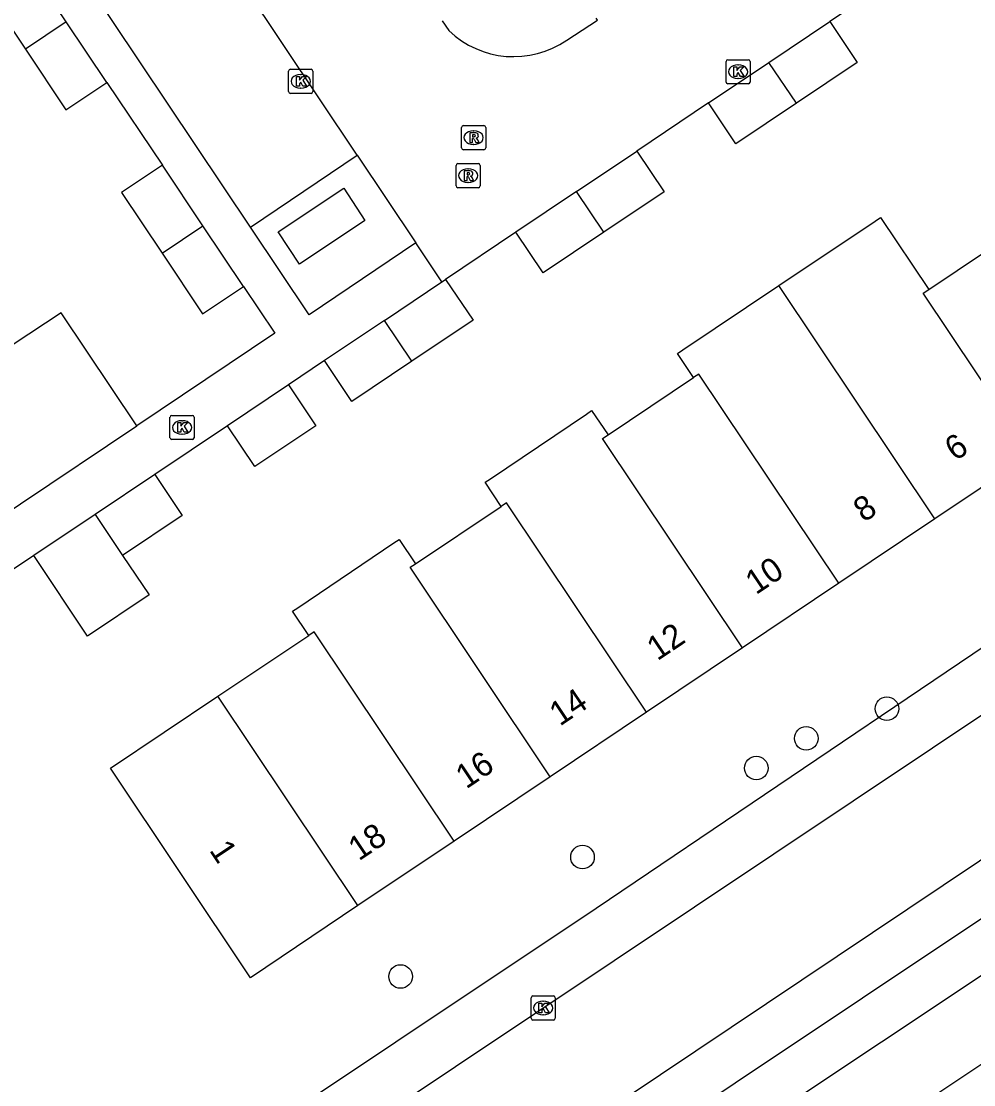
# Model space of a CAD drawing. Extents: x 158352 to 159489, y 383828 to 384597.
# Drawn here: x 158802.55 to 158842.05, y 384456.23 to 384500.31 of the extents above; entities that cross this region are included whole.
import ezdxf

# ---------------------------------------------------------------- set-up
doc = ezdxf.new("R2010")
doc.units = 0
for name, color, linetype in [('IMGEO_Boom', 7, 'Continuous'), ('IMGEO_Kolk', 7, 'Continuous'), ('IMGEO_Lage_trafo', 7, 'Continuous'), ('IMGEO_Pand', 7, 'Continuous'), ('IMGEO_Pand_nummerreeks', 7, 'Continuous'), ('IMGEO_Rijbaan_lokaal_open', 7, 'Continuous'), ('IMGEO_Rioolput', 7, 'Continuous'), ('IMGEO_Voetpad_open', 7, 'Continuous')]:
    doc.layers.add(name, color=color, linetype=linetype)

msp = doc.modelspace()

# ---------------------------------------------------------------- linework, layer by layer
at = {"layer": 'IMGEO_Boom'}
for centre in [(158838.451, 384471.819), (158835.105, 384470.589), (158833.035, 384469.358), (158825.826, 384465.668), (158818.282, 384460.72)]:
    msp.add_circle(centre, 0.489, dxfattribs=at)
at = {"layer": 'IMGEO_Kolk'}
for p, q in [((158831.78, 384497.791), (158831.78, 384498.643)), ((158831.855, 384498.717), (158832.707, 384498.717)), ((158832.781, 384498.643), (158832.781, 384497.791)), ((158813.641, 384497.394), (158813.641, 384498.246)), ((158813.716, 384498.32), (158814.568, 384498.32)), ((158814.642, 384498.246), (158814.642, 384497.394)), ((158832.268, 384498.497), (158832.293, 384498.497)), ((158814.129, 384498.1), (158814.154, 384498.1)), ((158832.707, 384497.717), (158831.855, 384497.717)), ((158832.291, 384497.937), (158832.266, 384497.937)), ((158814.568, 384497.32), (158813.716, 384497.32)), ((158814.152, 384497.54), (158814.127, 384497.54)), ((158808.72, 384483.049), (158808.72, 384483.901)), ((158808.795, 384483.975), (158809.647, 384483.975)), ((158809.208, 384483.755), (158809.233, 384483.755)), ((158809.721, 384483.901), (158809.721, 384483.049)), ((158809.231, 384483.195), (158809.206, 384483.195)), ((158809.647, 384482.975), (158808.795, 384482.975)), ((158823.697, 384458.988), (158823.697, 384459.84)), ((158823.772, 384459.914), (158824.624, 384459.914)), ((158824.698, 384459.84), (158824.698, 384458.988)), ((158824.185, 384459.694), (158824.21, 384459.694)), ((158824.624, 384458.914), (158823.772, 384458.914)), ((158824.208, 384459.134), (158824.183, 384459.134))]:
    msp.add_line(p, q, dxfattribs=at)
for points in [[(158831.78, 384497.791), (158831.78, 384498.643)], [(158831.855, 384498.717), (158832.707, 384498.717)], [(158832.781, 384498.643), (158832.781, 384497.791)], [(158813.641, 384497.394), (158813.641, 384498.246)], [(158813.716, 384498.32), (158814.568, 384498.32)], [(158814.642, 384498.246), (158814.642, 384497.394)], [(158832.101, 384498.417), (158832.224, 384498.417), (158832.224, 384498.266), (158832.354, 384498.417), (158832.518, 384498.417), (158832.372, 384498.266), (158832.525, 384498.017), (158832.373, 384498.017), (158832.288, 384498.181), (158832.224, 384498.114), (158832.224, 384498.017), (158832.101, 384498.017), (158832.101, 384498.417)], [(158813.962, 384498.02), (158814.085, 384498.02), (158814.085, 384497.869), (158814.215, 384498.02), (158814.379, 384498.02), (158814.233, 384497.869), (158814.386, 384497.62), (158814.234, 384497.62), (158814.149, 384497.784), (158814.085, 384497.717), (158814.085, 384497.62), (158813.962, 384497.62), (158813.962, 384498.02)], [(158832.707, 384497.717), (158831.855, 384497.717)], [(158814.568, 384497.32), (158813.716, 384497.32)], [(158808.72, 384483.049), (158808.72, 384483.901)], [(158808.795, 384483.975), (158809.647, 384483.975)], [(158809.041, 384483.675), (158809.164, 384483.675), (158809.164, 384483.524), (158809.294, 384483.675), (158809.458, 384483.675), (158809.312, 384483.524), (158809.465, 384483.275), (158809.313, 384483.275), (158809.228, 384483.439), (158809.164, 384483.372), (158809.164, 384483.275), (158809.041, 384483.275), (158809.041, 384483.675)], [(158809.721, 384483.901), (158809.721, 384483.049)], [(158809.647, 384482.975), (158808.795, 384482.975)], [(158823.697, 384458.988), (158823.697, 384459.84)], [(158823.772, 384459.914), (158824.624, 384459.914)], [(158824.698, 384459.84), (158824.698, 384458.988)], [(158824.018, 384459.614), (158824.141, 384459.614), (158824.141, 384459.463), (158824.271, 384459.614), (158824.435, 384459.614), (158824.289, 384459.463), (158824.442, 384459.214), (158824.29, 384459.214), (158824.205, 384459.378), (158824.141, 384459.311), (158824.141, 384459.214), (158824.018, 384459.214), (158824.018, 384459.614)], [(158824.624, 384458.914), (158823.772, 384458.914)]]:
    msp.add_lwpolyline(points, dxfattribs=at)
for centre, start, end in [((158831.857, 384498.641), 91.552, 178.448), ((158831.857, 384498.641), 91.552, 178.448), ((158832.705, 384498.641), 1.552, 88.448), ((158832.705, 384498.641), 1.552, 88.448), ((158813.718, 384498.244), 91.552, 178.448), ((158813.718, 384498.244), 91.552, 178.448), ((158814.566, 384498.244), 1.552, 88.448), ((158814.566, 384498.244), 1.552, 88.448), ((158831.857, 384497.793), 181.552, 268.448), ((158831.857, 384497.793), 181.552, 268.448), ((158832.705, 384497.793), 271.552, 358.448), ((158832.705, 384497.793), 271.552, 358.448), ((158813.718, 384497.396), 181.552, 268.448), ((158813.718, 384497.396), 181.552, 268.448), ((158814.566, 384497.396), 271.552, 358.448), ((158814.566, 384497.396), 271.552, 358.448), ((158808.797, 384483.899), 91.552, 178.448), ((158808.797, 384483.899), 91.552, 178.448), ((158809.645, 384483.899), 1.552, 88.448), ((158809.645, 384483.899), 1.552, 88.448), ((158808.797, 384483.051), 181.552, 268.448), ((158808.797, 384483.051), 181.552, 268.448), ((158809.645, 384483.051), 271.552, 358.448), ((158809.645, 384483.051), 271.552, 358.448), ((158823.774, 384459.838), 91.552, 178.448), ((158823.774, 384459.838), 91.552, 178.448), ((158824.622, 384459.838), 1.552, 88.448), ((158824.622, 384459.838), 1.552, 88.448), ((158823.774, 384458.99), 181.552, 268.448), ((158823.774, 384458.99), 181.552, 268.448), ((158824.622, 384458.99), 271.552, 358.448), ((158824.622, 384458.99), 271.552, 358.448)]:
    msp.add_arc(centre, 0.0765, start, end, dxfattribs=at)
for centre, major_axis, ratio, start_param, end_param in [((158832.267, 384498.217), (-0.387, 0.002), 0.722429, 4.712389, 7.853982), ((158832.292, 384498.217), (-0.39, 0.002), 0.717154, 1.570796, 4.712389), ((158814.128, 384497.82), (-0.387, 0.002), 0.722429, 4.712389, 7.853982), ((158814.153, 384497.82), (-0.39, 0.002), 0.717154, 1.570796, 4.712389), ((158809.207, 384483.475), (-0.387, 0.002), 0.722429, 4.712389, 7.853982), ((158809.232, 384483.475), (-0.39, 0.002), 0.717154, 1.570796, 4.712389), ((158824.184, 384459.414), (-0.387, 0.002), 0.722429, 4.712389, 7.853982), ((158824.209, 384459.414), (-0.39, 0.002), 0.717154, 1.570796, 4.712389)]:
    msp.add_ellipse(centre, major_axis=major_axis, ratio=ratio, start_param=start_param, end_param=end_param, dxfattribs=at)
at = {"layer": 'IMGEO_Lage_trafo'}
msp.add_lwpolyline([(158813.206, 384491.579), (158815.925, 384493.388), (158816.795, 384492.045), (158814.093, 384490.247), (158813.206, 384491.579)], dxfattribs=at)
at = {"layer": 'IMGEO_Pand'}
for points in [[(158802.734, 384502.806), (158801.042, 384501.667), (158802.722, 384499.155)], [(158804.417, 384500.288), (158802.734, 384502.806)], [(158804.417, 384500.288), (158802.722, 384499.155)], [(158806.096, 384497.777), (158804.417, 384500.288)], [(158833.56, 384498.604), (158836.079, 384500.293)], [(158836.079, 384500.293), (158837.215, 384498.598), (158834.695, 384496.908)], [(158802.722, 384499.155), (158804.401, 384496.642), (158806.096, 384497.777)], [(158831.054, 384496.924), (158833.56, 384498.604)], [(158834.695, 384496.908), (158833.56, 384498.604)], [(158834.695, 384496.908), (158832.187, 384495.227), (158831.054, 384496.924)], [(158825.585, 384493.259), (158828.084, 384494.93)], [(158828.084, 384494.93), (158829.215, 384493.238), (158826.717, 384491.567)], [(158808.406, 384494.339), (158806.712, 384493.206), (158808.392, 384490.695)], [(158810.086, 384491.827), (158808.406, 384494.339)], [(158825.585, 384493.259), (158823.06, 384491.572)], [(158826.717, 384491.567), (158825.585, 384493.259)], [(158833.971, 384489.356), (158837.962, 384492.024), (158838.182, 384492.171), (158840.191, 384489.191)], [(158808.392, 384490.695), (158810.086, 384491.827)], [(158811.765, 384489.316), (158810.086, 384491.827)], [(158826.717, 384491.567), (158824.19, 384489.878), (158823.06, 384491.572)], [(158840.191, 384489.191), (158843.718, 384491.549)], [(158808.392, 384490.695), (158810.071, 384488.183), (158811.727, 384489.29), (158811.765, 384489.316)], [(158817.613, 384487.911), (158819.995, 384489.508)], [(158820.143, 384489.607), (158821.299, 384487.926), (158818.747, 384486.215)], [(158819.995, 384489.508), (158820.143, 384489.607)], [(158830.425, 384485.539), (158829.76, 384486.541), (158829.981, 384486.689), (158833.971, 384489.356)], [(158840.44, 384479.686), (158833.971, 384489.356)], [(158844.203, 384482.207), (158844.428, 384482.358), (158839.96, 384489.037), (158840.191, 384489.191)], [(158807.342, 384483.544), (158804.212, 384488.23), (158802.221, 384486.908)], [(158817.613, 384487.911), (158815.126, 384486.244)], [(158818.747, 384486.215), (158817.613, 384487.911)], [(158818.747, 384486.215), (158816.262, 384484.549), (158815.126, 384486.244)], [(158826.891, 384483.17), (158830.425, 384485.539)], [(158836.453, 384477.014), (158830.649, 384485.689), (158830.425, 384485.539)], [(158813.635, 384485.237), (158811.104, 384483.545)], [(158813.635, 384485.237), (158814.768, 384483.542), (158812.236, 384481.85), (158811.104, 384483.545)], [(158822.457, 384480.205), (158821.791, 384481.2), (158822.006, 384481.344), (158825.988, 384484.025), (158826.207, 384484.173), (158826.891, 384483.17)], [(158797.685, 384477.071), (158807.342, 384483.544)], [(158832.465, 384474.342), (158826.662, 384483.017), (158826.891, 384483.17)], [(158844.203, 384482.207), (158840.44, 384479.686)], [(158808.085, 384481.52), (158805.619, 384479.869)], [(158808.085, 384481.52), (158809.219, 384479.825), (158806.754, 384478.174)], [(158818.901, 384477.824), (158822.457, 384480.205)], [(158828.477, 384471.67), (158822.672, 384480.349), (158822.457, 384480.205)], [(158805.619, 384479.869), (158803.068, 384478.162)], [(158805.619, 384479.869), (158806.754, 384478.174)], [(158840.44, 384479.686), (158836.453, 384477.014)], [(158814.475, 384474.854), (158813.806, 384475.854), (158814.028, 384476.004), (158818.009, 384478.687), (158818.219, 384478.828), (158818.901, 384477.824)], [(158806.754, 384478.174), (158807.854, 384476.531), (158805.302, 384474.823), (158803.068, 384478.162)], [(158824.49, 384468.999), (158818.683, 384477.678), (158818.901, 384477.824)], [(158836.453, 384477.014), (158832.465, 384474.342)], [(158810.709, 384472.333), (158814.475, 384474.854)], [(158820.502, 384466.326), (158814.698, 384475.003), (158814.475, 384474.854)], [(158832.465, 384474.342), (158828.477, 384471.67)], [(158816.515, 384463.655), (158812.057, 384460.668), (158806.248, 384469.347), (158810.709, 384472.333)], [(158816.515, 384463.655), (158810.709, 384472.333)], [(158828.477, 384471.67), (158824.49, 384468.999)], [(158824.49, 384468.999), (158820.502, 384466.326)], [(158820.502, 384466.326), (158816.515, 384463.655)], [(158838.609, 384454.589), (158843.054, 384457.545)]]:
    msp.add_lwpolyline(points, dxfattribs=at)
at = {"layer": 'IMGEO_Rijbaan_lokaal_open'}
for points in [[(158816.479, 384494.762), (158790.197, 384534.05)], [(158839.018, 384502.258), (158836.079, 384500.293)], [(158820.007, 384500.325), (158820.284, 384499.922)], [(158825.176, 384499.522), (158826.445, 384500.354), (158826.39, 384500.437)], [(158831.054, 384496.924), (158828.084, 384494.93)], [(158816.479, 384494.762), (158818.912, 384491.126)], [(158823.06, 384491.572), (158820.143, 384489.607)], [(158819.995, 384489.508), (158818.912, 384491.126)], [(158817.271, 384454.789), (158860.122, 384483.398)], [(158862.853, 384479.261), (158820.226, 384450.737)]]:
    msp.add_lwpolyline(points, dxfattribs=at)
msp.add_arc((158822.977, 384502.739), 3.897, 226.2957, 304.3554, dxfattribs=at)
at = {"layer": 'IMGEO_Rioolput'}
for p, q in [((158820.886, 384495.987), (158821.738, 384495.987)), ((158820.811, 384495.061), (158820.811, 384495.913)), ((158821.299, 384495.767), (158821.324, 384495.767)), ((158821.812, 384495.913), (158821.812, 384495.061)), ((158821.322, 384495.207), (158821.297, 384495.207)), ((158821.738, 384494.987), (158820.886, 384494.987)), ((158820.583, 384493.486), (158820.583, 384494.338)), ((158820.658, 384494.412), (158821.51, 384494.412)), ((158821.071, 384494.192), (158821.096, 384494.192)), ((158821.584, 384494.338), (158821.584, 384493.486)), ((158821.51, 384493.412), (158820.658, 384493.412)), ((158821.094, 384493.632), (158821.069, 384493.632))]:
    msp.add_line(p, q, dxfattribs=at)
for points in [[(158820.886, 384495.987), (158821.738, 384495.987)], [(158820.811, 384495.061), (158820.811, 384495.913)], [(158821.4, 384495.685), (158821.148, 384495.687), (158821.148, 384495.287)], [(158821.326, 384495.606), (158821.272, 384495.606), (158821.272, 384495.525)], [(158821.272, 384495.525), (158821.324, 384495.525)], [(158821.812, 384495.913), (158821.812, 384495.061)], [(158821.148, 384495.287), (158821.272, 384495.287), (158821.272, 384495.449), (158821.283, 384495.449)], [(158821.33, 384495.42), (158821.401, 384495.287), (158821.541, 384495.287), (158821.476, 384495.413)], [(158821.738, 384494.987), (158820.886, 384494.987)], [(158820.583, 384493.486), (158820.583, 384494.338)], [(158820.658, 384494.412), (158821.51, 384494.412)], [(158821.584, 384494.338), (158821.584, 384493.486)], [(158821.172, 384494.11), (158820.92, 384494.112), (158820.92, 384493.712)], [(158820.92, 384493.712), (158821.044, 384493.712), (158821.044, 384493.874), (158821.055, 384493.874)], [(158821.098, 384494.031), (158821.044, 384494.031), (158821.044, 384493.95)], [(158821.044, 384493.95), (158821.096, 384493.95)], [(158821.102, 384493.845), (158821.173, 384493.712), (158821.313, 384493.712), (158821.248, 384493.838)], [(158821.51, 384493.412), (158820.658, 384493.412)]]:
    msp.add_lwpolyline(points, dxfattribs=at)
for centre, radius, start, end in [((158820.888, 384495.911), 0.0765, 91.552, 178.448), ((158820.888, 384495.911), 0.0765, 91.552, 178.448), ((158821.736, 384495.911), 0.0765, 1.552, 88.448), ((158821.736, 384495.911), 0.0765, 1.552, 88.448), ((158821.308, 384495.714), 0.19, 274.7715, 282.9687), ((158821.332, 384495.51), 0.0964, 77.0061, 93.1865), ((158821.346, 384495.567), 0.0378, 276.6634, 79.6772), ((158821.399, 384495.575), 0.109, 350.3612, 89.416), ((158821.397, 384495.575), 0.112, 277.5842, 350.9817), ((158820.888, 384495.063), 0.0765, 181.552, 268.448), ((158820.888, 384495.063), 0.0765, 181.552, 268.448), ((158821.282, 384495.396), 0.0533, 26.0293, 88.6989), ((158821.381, 384495.36), 0.108, 29.5134, 73.7905), ((158821.736, 384495.063), 0.0765, 271.552, 358.448), ((158821.736, 384495.063), 0.0765, 271.552, 358.448), ((158820.66, 384494.336), 0.0765, 91.552, 178.448), ((158820.66, 384494.336), 0.0765, 91.552, 178.448), ((158821.508, 384494.336), 0.0765, 1.552, 88.448), ((158821.508, 384494.336), 0.0765, 1.552, 88.448), ((158821.054, 384493.821), 0.0533, 26.0293, 88.6989), ((158821.08, 384494.139), 0.19, 274.7715, 282.9687), ((158821.104, 384493.935), 0.0964, 77.0061, 93.1865), ((158821.118, 384493.992), 0.0378, 276.6634, 79.6772), ((158821.171, 384494), 0.109, 350.3612, 89.416), ((158821.169, 384494), 0.112, 277.5842, 350.9817), ((158821.153, 384493.785), 0.108, 29.5134, 73.7905), ((158820.66, 384493.488), 0.0765, 181.552, 268.448), ((158820.66, 384493.488), 0.0765, 181.552, 268.448), ((158821.508, 384493.488), 0.0765, 271.552, 358.448), ((158821.508, 384493.488), 0.0765, 271.552, 358.448)]:
    msp.add_arc(centre, radius, start, end, dxfattribs=at)
for centre, major_axis, ratio, start_param, end_param in [((158821.298, 384495.487), (-0.387, 0.002), 0.722429, 4.712389, 7.853982), ((158821.323, 384495.487), (-0.39, 0.002), 0.717154, 1.570796, 4.712389), ((158821.07, 384493.912), (-0.387, 0.002), 0.722429, 4.712389, 7.853982), ((158821.095, 384493.912), (-0.39, 0.002), 0.717154, 1.570796, 4.712389)]:
    msp.add_ellipse(centre, major_axis=major_axis, ratio=ratio, start_param=start_param, end_param=end_param, dxfattribs=at)
at = {"layer": 'IMGEO_Voetpad_open'}
for points in [[(158812.053, 384491.779), (158785.744, 384531.071), (158790.197, 384534.05)], [(158806.096, 384497.777), (158808.406, 384494.339)], [(158812.053, 384491.779), (158816.479, 384494.762)], [(158818.912, 384491.126), (158814.487, 384488.144), (158812.053, 384491.779)], [(158811.765, 384489.316), (158813.063, 384487.381), (158807.342, 384483.544)], [(158688.395, 384371.153), (158694.831, 384375.482), (158698.179, 384377.716), (158704.964, 384382.243), (158707.798, 384384.134), (158715.642, 384389.377), (158716.954, 384390.243), (158742.278, 384407.217), (158743.282, 384407.89), (158756.032, 384416.448), (158759.672, 384418.896), (158801.455, 384446.936), (158826.388, 384463.558), (158848.997, 384478.808), (158860.431, 384486.52), (158863.532, 384488.47)], [(158815.126, 384486.244), (158813.635, 384485.237)], [(158811.104, 384483.545), (158808.085, 384481.52)], [(158803.068, 384478.162), (158798.849, 384475.332), (158798.78, 384475.439), (158797.685, 384477.071)], [(158820.811, 384450.589), (158821.645, 384449.296), (158863.755, 384477.4)], [(158865.767, 384476.314), (158824.454, 384448.838)]]:
    msp.add_lwpolyline(points, dxfattribs=at)

# ---------------------------------------------------------------- texts
at = {"layer": 'IMGEO_Pand_nummerreeks'}
for s, rotation, p in [('6', 33.8217, (158841.284, 384482.057)), ('8', 33.8217, (158837.496, 384479.519)), ('10', 33.8217, (158833.017, 384476.518)), ('12', 33.8217, (158828.931, 384473.78)), ('14', 33.8217, (158824.889, 384471.072)), ('16', 33.8217, (158821.003, 384468.468)), ('18', 33.8217, (158816.55, 384465.484)), ('1', 303.7928, (158810.326, 384465.951))]:
    msp.add_text(s, height=1, rotation=rotation, dxfattribs=at).set_placement(p)

doc.saveas('drawing.dxf')
